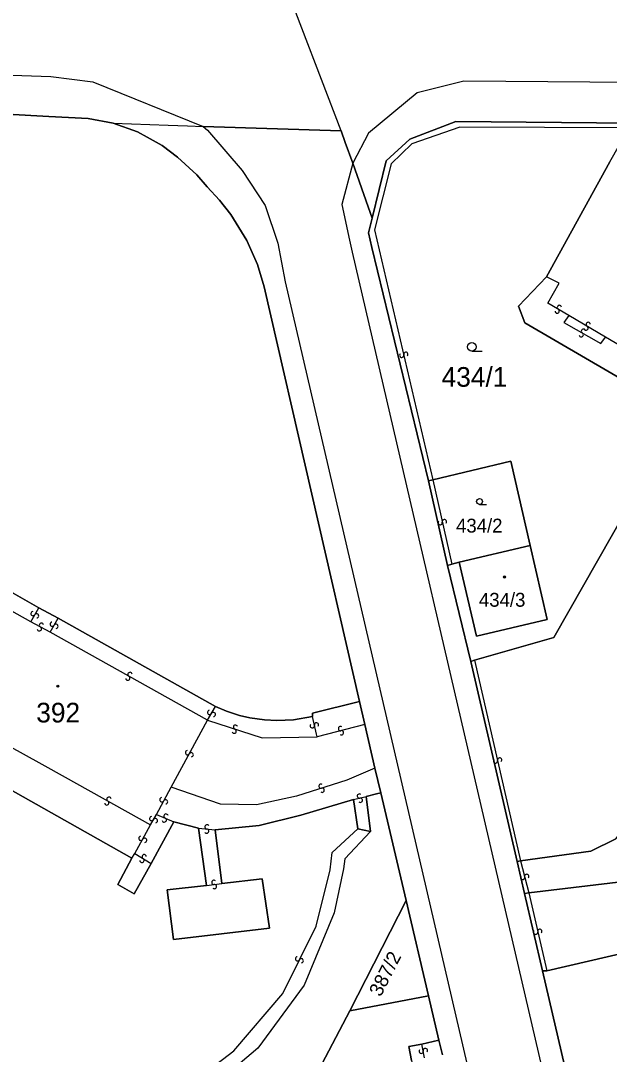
# Model space of a CAD drawing. Extents: x -600309 to -598967, y -1161267 to -1160292.
# Drawn here: x -600140.9 to -600090, y -1160710.4 to -1160621.1 of the extents above; entities that cross this region are included whole.
import ezdxf

# ---------------------------------------------------------------- set-up
doc = ezdxf.new("R2010")
doc.units = 0
for name, color, linetype in [('Level 1', 7, 'Continuous'), ('Level 13', 7, 'Continuous'), ('Level 3', 7, 'Continuous'), ('Level 4', 7, 'Continuous'), ('Level 5', 7, 'Continuous'), ('Level 60', 7, 'Continuous'), ('Vrstva 60', 7, 'Continuous')]:
    doc.layers.add(name, color=color, linetype=linetype)

msp = doc.modelspace()

# ---------------------------------------------------------------- linework, layer by layer
at = {"layer": 'Level 1'}
for points in [[(-600113.22, -1160630.59), (-600118.33, -1160617.23)], [(-600132.94, -1160629.93), (-600135.1, -1160629.51), (-600138.51, -1160629.33), (-600142.1, -1160629.15)], [(-600111.65, -1160679.9), (-600119.87, -1160644.06), (-600120.45, -1160642.14), (-600121.38, -1160640.05), (-600122.76, -1160637.82), (-600123.75, -1160636.57), (-600124.82, -1160635.42), (-600125.71, -1160634.38), (-600127.38, -1160632.86), (-600128.69, -1160631.86), (-600129.99, -1160631.12), (-600130.84, -1160630.68), (-600132.94, -1160629.93)], [(-600132.94, -1160629.93), (-600128.17, -1160630.09), (-600126.52, -1160630.15), (-600125.15, -1160630.2)], [(-600088.08, -1160629.91), (-600103.3, -1160629.78), (-600107.3, -1160631.31), (-600109.32, -1160633.17), (-600110.55, -1160638.13), (-600110.87, -1160639.41), (-600110.57, -1160640.65), (-600105.68, -1160660.84)], [(-600110.55, -1160638.13), (-600109.32, -1160633.17), (-600107.3, -1160631.31), (-600103.3, -1160629.78), (-600088.08, -1160629.91), (-600087.71, -1160629.91), (-600086.69, -1160629.92), (-600086.33, -1160629.98), (-600085.37, -1160629.93), (-600072.54, -1160630), (-600068.88, -1160630.09), (-600046.08, -1160630.17), (-600041.68, -1160630.17), (-600033.36, -1160630.13), (-600030.62, -1160630.26), (-600026.5, -1160630.27), (-600024.2, -1160630.22), (-600021.96, -1160630.24), (-600019.23, -1160630.33), (-600012.52, -1160630.25), (-600010.87, -1160630.31), (-600002.59, -1160630.29), (-599986.11, -1160630.73), (-599979.88, -1160630.93)], [(-600113.22, -1160630.59), (-600125.15, -1160630.2)], [(-600113.22, -1160630.59), (-600112.87, -1160631.58), (-600112.23, -1160633.39)], [(-600110.55, -1160638.13), (-600110.9, -1160637.15), (-600112.23, -1160633.39)], [(-600095.48, -1160643.19), (-600090, -1160633.27)], [(-600084.21, -1160753.55), (-600092.87, -1160715.78), (-600093.6, -1160712.7), (-600095.82, -1160703.17), (-600097.36, -1160696.48), (-600098, -1160693.72), (-600102.01, -1160676.44), (-600104.02, -1160668.14), (-600105.68, -1160660.84), (-600110.57, -1160640.65), (-600110.87, -1160639.41), (-600110.55, -1160638.13)], [(-600079.27, -1160642.98), (-600080.95, -1160645.97), (-600081.54, -1160645.71), (-600085.13, -1160649.47), (-600087.19, -1160653.09), (-600097.34, -1160647.16), (-600097.88, -1160645.72), (-600095.48, -1160643.19)], [(-600096.89, -1160666.41), (-600098.56, -1160659.14), (-600105.29, -1160660.75)], [(-600085.98, -1160658.83), (-600094.83, -1160674.36), (-600101.69, -1160676.32)], [(-600105.29, -1160660.75), (-600105.68, -1160660.84)], [(-600104.02, -1160668.14), (-600105.68, -1160660.84)], [(-600103.01, -1160667.86), (-600101.53, -1160674.26), (-600095.4, -1160672.81), (-600096.89, -1160666.41)], [(-600096.89, -1160666.41), (-600103.01, -1160667.86)], [(-600104.02, -1160668.14), (-600103.66, -1160668.04)], [(-600102.01, -1160676.44), (-600104.02, -1160668.14)], [(-600103.66, -1160668.04), (-600103.01, -1160667.86)], [(-600139.36, -1160671.8), (-600143.43, -1160669.51)], [(-600137.7, -1160672.7), (-600139.36, -1160671.8)], [(-600124.1, -1160680.34), (-600137.7, -1160672.7)], [(-600101.69, -1160676.32), (-600102.01, -1160676.44)], [(-600098, -1160693.72), (-600102.01, -1160676.44)], [(-600057.85, -1160677.6), (-600068.6, -1160696.95), (-600095.45, -1160703.17)], [(-600115.71, -1160681.2), (-600115.69, -1160680.91), (-600111.65, -1160679.9)], [(-600111.18, -1160681.9), (-600111.65, -1160679.9)], [(-600124.1, -1160680.34), (-600123.14, -1160680.74), (-600122.01, -1160681.1), (-600121.13, -1160681.3), (-600119.84, -1160681.49), (-600118.78, -1160681.53), (-600117.34, -1160681.47), (-600115.71, -1160681.2)], [(-600110.3, -1160685.65), (-600111.18, -1160681.9)], [(-600109.8, -1160687.8), (-600110.3, -1160685.65)], [(-600143.65, -1160686.5), (-600131.32, -1160693.44)], [(-600111.05, -1160688.11), (-600110.16, -1160687.88), (-600109.8, -1160687.8)], [(-600110.7, -1160691.12), (-600111.05, -1160688.11)], [(-600107.61, -1160697.1), (-600109.8, -1160687.8)], [(-600124.13, -1160690.98), (-600120.31, -1160690.61), (-600116.71, -1160689.73), (-600112.17, -1160688.38)], [(-600112.17, -1160688.38), (-600111.79, -1160690.91)], [(-600129.66, -1160693.9), (-600127.69, -1160690.29)], [(-600127.69, -1160690.29), (-600125.55, -1160690.85)], [(-600125.55, -1160690.85), (-600124.88, -1160695.8)], [(-600097.71, -1160693.68), (-600091.63, -1160692.83), (-600089.46, -1160691.77), (-600088.16, -1160690)], [(-600123.53, -1160695.62), (-600124.13, -1160690.98)], [(-600111.79, -1160690.91), (-600110.7, -1160691.12)], [(-600131.32, -1160693.44), (-600132.55, -1160695.72), (-600131.13, -1160696.52), (-600129.66, -1160693.9)], [(-600097.01, -1160696.44), (-600077.19, -1160694.06), (-600077.11, -1160693.29)], [(-600097.71, -1160693.68), (-600098, -1160693.72)], [(-600097.36, -1160696.48), (-600098, -1160693.72)], [(-600124.88, -1160695.8), (-600128.28, -1160696.18), (-600127.71, -1160700.48), (-600119.42, -1160699.49), (-600120.06, -1160695.21), (-600123.53, -1160695.62)], [(-600112.48, -1160706.62), (-600107.61, -1160697.1)], [(-600105.67, -1160705.33), (-600107.61, -1160697.1)], [(-600097.36, -1160696.48), (-600097.01, -1160696.44)], [(-600095.82, -1160703.17), (-600097.36, -1160696.48)], [(-600093.6, -1160712.7), (-600095.82, -1160703.17)], [(-600095.45, -1160703.17), (-600095.82, -1160703.17)], [(-600112.48, -1160706.62), (-600105.67, -1160705.33)], [(-600104.77, -1160709.17), (-600105.67, -1160705.33)], [(-600124.26, -1160729.06), (-600112.48, -1160706.62)], [(-600107.15, -1160710.93), (-600107.36, -1160709.72), (-600106.24, -1160709.5)], [(-600106.24, -1160709.5), (-600104.77, -1160709.17)], [(-600104.47, -1160710.42), (-600104.77, -1160709.17)]]:
    msp.add_lwpolyline(points, dxfattribs=at)
at = {"layer": 'Level 13'}
for centre, start, end in [((-600094.545, -1160646.158), 186.97718, 59.07518), ((-600094.356, -1160645.842), 6.76273, 239.35273), ((-600092.277, -1160647.891), 7.58906, 239.68706), ((-600092.055, -1160647.628), 186.99361, 59.09161), ((-600091.866, -1160647.312), 6.77915, 239.36915), ((-600092.462, -1160648.209), 187.37461, 59.96461), ((-600107.63, -1160649.9), 320.49503, 192.59303), ((-600107.989, -1160649.981), 140.28057, 12.87057), ((-600104.66, -1160664.439), 139.76196, 12.35196), ((-600104.3, -1160664.361), 319.97642, 192.07441), ((-600139.878, -1160672.305), 96.76134, 328.85934), ((-600139.562, -1160672.494), 276.54689, 149.13689), ((-600139.32, -1160673.621), 188.66678, 60.76478), ((-600139.141, -1160673.299), 8.45233, 241.04233), ((-600138.21, -1160673.218), 97.88137, 329.97937), ((-600137.89, -1160673.401), 277.66692, 150.25692), ((-600131.49, -1160677.56), 7.99663, 240.58663), ((-600131.671, -1160677.88), 188.21109, 60.30909), ((-600124.6, -1160680.837), 97.78497, 329.88297), ((-600124.28, -1160681.022), 277.57051, 150.16051), ((-600122.361, -1160682.115), 19.37683, 251.47482), ((-600115.72, -1160681.998), 139.90154, 11.99954), ((-600115.36, -1160681.921), 319.68709, 192.27709), ((-600122.478, -1160682.465), 199.16237, 71.75237), ((-600113.285, -1160682.241), 51.48935, 284.07935), ((-600113.196, -1160682.599), 231.70381, 103.8018), ((-600126.511, -1160684.32), 98.70674, 330.80474), ((-600126.189, -1160684.499), 278.49229, 151.08229), ((-600099.88, -1160685.04), 140.07091, 12.66091), ((-600099.52, -1160684.96), 320.28537, 192.38336), ((-600114.974, -1160687.214), 54.44509, 287.03509), ((-600133.309, -1160688.34), 8.17351, 240.27151), ((-600114.867, -1160687.567), 234.65954, 106.75754), ((-600111.652, -1160688.07), 50.9265, 283.02449), ((-600133.49, -1160688.66), 187.95905, 60.54905), ((-600128.731, -1160688.391), 98.98481, 331.08281), ((-600128.408, -1160688.568), 278.77036, 151.36036), ((-600111.568, -1160688.429), 230.71204, 103.30204), ((-600129.611, -1160690.02), 98.84961, 330.94761), ((-600128.523, -1160690.139), 194.18905, 66.77905), ((-600128.376, -1160689.801), 14.40351, 246.50151), ((-600129.289, -1160690.199), 278.63516, 151.22516), ((-600124.821, -1160690.736), 32.14193, 264.23992), ((-600130.541, -1160691.72), 98.53523, 330.63323), ((-600130.219, -1160691.899), 278.32078, 150.91078), ((-600124.858, -1160691.103), 211.92747, 84.51747), ((-600130.457, -1160693.626), 185.59647, 58.18647), ((-600130.262, -1160693.314), 5.81092, 237.90892), ((-600124.233, -1160695.527), 44.96738, 277.06538), ((-600097.539, -1160695.104), 141.38974, 13.97974), ((-600097.181, -1160695.016), 321.60419, 193.70219), ((-600124.186, -1160695.893), 224.75292, 97.34292), ((-600096.409, -1160699.841), 140.20884, 12.79884), ((-600096.05, -1160699.76), 320.4233, 192.52129), ((-600117.004, -1160702.137), 101.00458, 333.10257), ((-600116.675, -1160702.302), 280.79012, 153.38012), ((-600106.301, -1160710.124), 138.40226, 10.50026), ((-600105.939, -1160710.056), 318.18781, 190.77781)]:
    msp.add_arc(centre, 0.184, start, end, dxfattribs=at)
at = {"layer": 'Level 3'}
for points in [[(-600308.541, -1160620.444), (-600249.65, -1160622.15), (-600229.02, -1160622.74), (-600138.33, -1160625.89), (-600134.7, -1160626.34), (-600125.15, -1160630.2)], [(-599975.66, -1160627.31), (-600102.63, -1160626.29), (-600106.65, -1160627.29), (-600110.85, -1160630.78), (-600112.23, -1160633.39)], [(-600125.15, -1160630.2), (-600124.78, -1160630.53), (-600121.79, -1160634.01), (-600119.8, -1160637.02), (-600118.7, -1160640.29), (-600118.06, -1160643.62), (-600078.85, -1160812.32), (-600078.51, -1160814.95), (-600080.76, -1160817.79)], [(-600088.32, -1160630.33), (-600102.97, -1160630.26), (-600107.11, -1160631.7), (-600108.9, -1160633.42), (-600110.33, -1160639.13), (-600105.29, -1160660.75)], [(-600112.23, -1160633.39), (-600113.17, -1160636.94), (-600113.02, -1160637.62), (-600112.55, -1160639.78), (-600112.27, -1160641.07), (-600070.84, -1160819.09), (-600069.76, -1160821.98), (-600068.81, -1160823.57)], [(-600093.55, -1160646.53), (-600095.34, -1160645.48), (-600094.36, -1160643.74), (-600095.48, -1160643.19)], [(-600083.7, -1160643.73), (-600086.29, -1160648.4), (-600087.66, -1160647.65), (-600088.69, -1160649.38), (-600090.36, -1160648.4)], [(-600093.55, -1160646.53), (-600093.96, -1160647.14), (-600090.78, -1160648.96), (-600090.36, -1160648.4)], [(-600090.36, -1160648.4), (-600093.55, -1160646.53)], [(-600105.29, -1160660.75), (-600103.66, -1160668.04)], [(-600140.07, -1160673), (-600144.1, -1160670.77)], [(-600140.07, -1160673), (-600139.36, -1160671.8)], [(-600138.39, -1160673.92), (-600140.07, -1160673)], [(-600138.39, -1160673.92), (-600137.7, -1160672.7)], [(-600124.77, -1160681.52), (-600138.39, -1160673.92)], [(-600101.69, -1160676.32), (-600097.71, -1160693.68)], [(-600124.77, -1160681.52), (-600124.1, -1160680.34)], [(-600127.93, -1160687.3), (-600124.77, -1160681.52)], [(-600124.77, -1160681.52), (-600120.06, -1160683.05), (-600115.29, -1160682.95)], [(-600115.29, -1160682.95), (-600115.37, -1160682.73), (-600115.71, -1160681.2)], [(-600111.18, -1160681.9), (-600115.29, -1160682.95)], [(-600142.08, -1160683.67), (-600139.12, -1160685.31), (-600137.09, -1160686.44), (-600129.7, -1160690.57)], [(-600110.3, -1160685.65), (-600112.73, -1160686.71), (-600117.1, -1160688.07), (-600120.55, -1160688.84), (-600123.67, -1160688.77), (-600127.93, -1160687.3)], [(-600129.2, -1160689.65), (-600127.93, -1160687.3)], [(-600112.17, -1160688.38), (-600111.05, -1160688.11)], [(-600129.7, -1160690.57), (-600129.2, -1160689.65)], [(-600129.2, -1160689.65), (-600127.69, -1160690.29)], [(-600131.06, -1160693.04), (-600129.7, -1160690.57)], [(-600125.55, -1160690.85), (-600124.13, -1160690.98)], [(-600126.16, -1160712.89), (-600122.5, -1160710.08), (-600118.28, -1160705.13), (-600115.39, -1160699.3), (-600114.18, -1160694.44), (-600114, -1160692.95), (-600111.79, -1160690.91)], [(-600110.7, -1160691.12), (-600112.92, -1160693.49), (-600113.03, -1160694.36), (-600113.83, -1160698.16), (-600116.43, -1160704.4), (-600120.42, -1160709.86), (-600125.58, -1160714.23)], [(-600131.32, -1160693.44), (-600131.06, -1160693.04)], [(-600131.06, -1160693.04), (-600129.66, -1160693.9)], [(-600097.71, -1160693.68), (-600097.01, -1160696.44)], [(-600124.88, -1160695.8), (-600123.53, -1160695.62)], [(-600097.01, -1160696.44), (-600095.45, -1160703.17)], [(-600106.01, -1160710.68), (-600106.24, -1160709.5)]]:
    msp.add_lwpolyline(points, dxfattribs=at)
at = {"layer": 'Level 5'}
for p, q in [((-600101.92, -1160649.63), (-600101.045, -1160649.63)), ((-600101.26, -1160662.87), (-600100.665, -1160662.87))]:
    msp.add_line(p, q, dxfattribs=at)
for centre, radius in [((-600101.92, -1160649.255), 0.375), ((-600101.26, -1160662.615), 0.255), ((-600099.1, -1160669.14), 0.09), ((-600099.1, -1160669.14), 0.0521), ((-600137.72, -1160678.58), 0.09), ((-600137.72, -1160678.58), 0.0521)]:
    msp.add_circle(centre, radius, dxfattribs=at)
at = {"layer": 'Level 60'}
for points in [[(-600088.08, -1160629.91), (-600103.3, -1160629.78), (-600107.3, -1160631.31), (-600109.32, -1160633.17), (-600110.55, -1160638.13), (-600110.9, -1160637.15), (-600112.23, -1160633.39), (-600112.87, -1160631.58), (-600113.22, -1160630.59), (-600118.33, -1160617.23)], [(-600142.1, -1160629.15), (-600138.51, -1160629.33), (-600135.1, -1160629.51), (-600132.94, -1160629.93), (-600130.84, -1160630.68), (-600129.99, -1160631.12), (-600128.69, -1160631.86), (-600127.38, -1160632.86), (-600125.71, -1160634.38), (-600124.82, -1160635.42), (-600123.75, -1160636.57), (-600122.76, -1160637.82), (-600121.38, -1160640.05), (-600120.45, -1160642.14), (-600119.87, -1160644.06), (-600111.65, -1160679.9), (-600115.69, -1160680.91), (-600115.71, -1160681.2), (-600117.34, -1160681.47), (-600118.78, -1160681.53), (-600119.84, -1160681.49), (-600121.13, -1160681.3), (-600122.01, -1160681.1), (-600123.14, -1160680.74), (-600124.1, -1160680.34), (-600137.7, -1160672.7), (-600139.36, -1160671.8), (-600143.43, -1160669.51)], [(-600104.47, -1160710.42), (-600104.77, -1160709.17), (-600105.67, -1160705.33), (-600107.61, -1160697.1), (-600109.8, -1160687.8), (-600110.3, -1160685.65), (-600111.18, -1160681.9), (-600111.65, -1160679.9), (-600119.87, -1160644.06), (-600120.45, -1160642.14), (-600121.38, -1160640.05), (-600122.76, -1160637.82), (-600123.75, -1160636.57), (-600124.82, -1160635.42), (-600125.71, -1160634.38), (-600127.38, -1160632.86), (-600128.69, -1160631.86), (-600129.99, -1160631.12), (-600130.84, -1160630.68), (-600132.94, -1160629.93), (-600128.17, -1160630.09), (-600126.52, -1160630.15), (-600125.15, -1160630.2), (-600113.22, -1160630.59), (-600112.87, -1160631.58), (-600112.23, -1160633.39), (-600110.9, -1160637.15), (-600110.55, -1160638.13), (-600110.87, -1160639.41), (-600110.57, -1160640.65), (-600105.68, -1160660.84), (-600104.02, -1160668.14), (-600102.01, -1160676.44), (-600098, -1160693.72), (-600097.36, -1160696.48), (-600095.82, -1160703.17), (-600093.6, -1160712.7)], [(-600085.98, -1160658.83), (-600094.83, -1160674.36), (-600101.69, -1160676.32), (-600102.01, -1160676.44), (-600104.02, -1160668.14), (-600103.66, -1160668.04), (-600103.01, -1160667.86), (-600101.53, -1160674.26), (-600095.4, -1160672.81), (-600096.89, -1160666.41), (-600098.56, -1160659.14), (-600105.29, -1160660.75), (-600105.68, -1160660.84), (-600110.57, -1160640.65), (-600110.87, -1160639.41), (-600110.55, -1160638.13), (-600109.32, -1160633.17), (-600107.3, -1160631.31), (-600103.3, -1160629.78), (-600088.08, -1160629.91)], [(-600090, -1160633.27), (-600095.48, -1160643.19), (-600097.88, -1160645.72), (-600097.34, -1160647.16), (-600087.19, -1160653.09)], [(-600089.46, -1160691.77), (-600091.63, -1160692.83), (-600097.71, -1160693.68), (-600098, -1160693.72), (-600102.01, -1160676.44), (-600101.69, -1160676.32), (-600094.83, -1160674.36), (-600085.98, -1160658.83)], [(-600143.43, -1160669.51), (-600139.36, -1160671.8), (-600137.7, -1160672.7), (-600124.1, -1160680.34), (-600123.14, -1160680.74), (-600122.01, -1160681.1), (-600121.13, -1160681.3), (-600119.84, -1160681.49), (-600118.78, -1160681.53), (-600117.34, -1160681.47), (-600115.71, -1160681.2), (-600115.69, -1160680.91), (-600111.65, -1160679.9), (-600111.18, -1160681.9), (-600110.3, -1160685.65), (-600109.8, -1160687.8), (-600110.16, -1160687.88), (-600111.05, -1160688.11), (-600110.7, -1160691.12), (-600111.79, -1160690.91), (-600112.17, -1160688.38), (-600116.71, -1160689.73), (-600120.31, -1160690.61), (-600124.13, -1160690.98), (-600123.53, -1160695.62), (-600120.06, -1160695.21), (-600119.42, -1160699.49), (-600127.71, -1160700.48), (-600128.28, -1160696.18), (-600124.88, -1160695.8), (-600125.55, -1160690.85), (-600127.69, -1160690.29), (-600129.66, -1160693.9), (-600131.13, -1160696.52), (-600132.55, -1160695.72), (-600131.32, -1160693.44), (-600143.65, -1160686.5)], [(-600143.65, -1160686.5), (-600131.32, -1160693.44), (-600132.55, -1160695.72), (-600131.13, -1160696.52), (-600129.66, -1160693.9), (-600127.69, -1160690.29), (-600125.55, -1160690.85), (-600124.88, -1160695.8), (-600128.28, -1160696.18), (-600127.71, -1160700.48), (-600119.42, -1160699.49), (-600120.06, -1160695.21), (-600123.53, -1160695.62), (-600124.13, -1160690.98), (-600120.31, -1160690.61), (-600116.71, -1160689.73), (-600112.17, -1160688.38), (-600111.79, -1160690.91), (-600110.7, -1160691.12), (-600111.05, -1160688.11), (-600110.16, -1160687.88), (-600109.8, -1160687.8), (-600107.61, -1160697.1), (-600112.48, -1160706.62), (-600124.26, -1160729.06)], [(-600068.6, -1160696.95), (-600095.45, -1160703.17), (-600095.82, -1160703.17), (-600097.36, -1160696.48), (-600097.01, -1160696.44), (-600077.19, -1160694.06)], [(-600107.15, -1160710.93), (-600107.36, -1160709.72), (-600106.24, -1160709.5), (-600104.77, -1160709.17), (-600104.47, -1160710.42)]]:
    msp.add_lwpolyline(points, dxfattribs=at)
for points in [[(-600085.37, -1160629.93), (-600085.51, -1160630.21), (-600086.27, -1160631.71), (-600080.86, -1160633.13), (-600075.94, -1160637.03), (-600077.98, -1160640.7), (-600079.27, -1160642.98), (-600080.95, -1160645.97), (-600081.54, -1160645.71), (-600085.13, -1160649.47), (-600087.19, -1160653.09), (-600097.34, -1160647.16), (-600097.88, -1160645.72), (-600095.48, -1160643.19), (-600090, -1160633.27), (-600088.32, -1160630.33), (-600088.08, -1160629.91), (-600087.71, -1160629.91), (-600086.69, -1160629.92), (-600086.33, -1160629.98)], [(-600103.66, -1160668.04), (-600104.02, -1160668.14), (-600105.68, -1160660.84), (-600105.29, -1160660.75), (-600098.56, -1160659.14), (-600096.89, -1160666.41), (-600103.01, -1160667.86)], [(-600101.53, -1160674.26), (-600103.01, -1160667.86), (-600096.89, -1160666.41), (-600095.4, -1160672.81)], [(-600097.01, -1160696.44), (-600097.36, -1160696.48), (-600098, -1160693.72), (-600097.71, -1160693.68), (-600091.63, -1160692.83), (-600089.46, -1160691.77), (-600088.16, -1160690), (-600087.63, -1160688.96), (-600087.27, -1160688.17), (-600085.38, -1160684.07), (-600084.03, -1160680.94), (-600082.99, -1160680.01), (-600081.16, -1160680.2), (-600079.37, -1160676.45), (-600070.4, -1160680.94), (-600073.6, -1160687.27), (-600073.87, -1160687.14), (-600076.17, -1160691.76), (-600077.11, -1160693.29), (-600077.19, -1160694.06)], [(-600088.71, -1160711.65), (-600093.6, -1160712.7), (-600095.82, -1160703.17), (-600095.45, -1160703.17), (-600068.6, -1160696.95), (-600057.85, -1160677.6), (-600030.78, -1160691.2), (-600022.26, -1160695.47), (-600029.1, -1160708.52), (-600037.23, -1160704.27), (-600042.59, -1160714.51), (-600046.74, -1160712.81), (-600059.79, -1160709.28), (-600065.09, -1160709.1), (-600066.34, -1160708.93), (-600068.27, -1160708.49), (-600069.93, -1160707.69), (-600071.63, -1160706.12), (-600073.43, -1160703.7), (-600078.55, -1160707.38), (-600082.81, -1160709.55)], [(-600107.61, -1160697.1), (-600105.67, -1160705.33), (-600112.48, -1160706.62)], [(-600115.68, -1160729.21), (-600120.36, -1160729.05), (-600121.85, -1160732.06), (-600124.96, -1160730.4), (-600126.68, -1160729.48), (-600129.77, -1160735.57), (-600131.66, -1160734.27), (-600127.82, -1160727.24), (-600124.26, -1160729.06), (-600112.48, -1160706.62), (-600105.67, -1160705.33), (-600104.77, -1160709.17), (-600106.24, -1160709.5), (-600107.36, -1160709.72), (-600107.15, -1160710.93), (-600106.88, -1160712.04)]]:
    msp.add_lwpolyline(points, close=True, dxfattribs=at)
at = {"layer": 'Vrstva 60'}
msp.add_lwpolyline([(-600142.1, -1160629.15), (-600138.51, -1160629.33), (-600135.1, -1160629.51), (-600132.94, -1160629.93), (-600128.17, -1160630.09), (-600126.52, -1160630.15), (-600125.15, -1160630.2), (-600113.22, -1160630.59), (-600118.33, -1160617.23)], dxfattribs=at)

# ---------------------------------------------------------------- texts
at = {"layer": 'Level 4'}
for s, height, p in [('434/1', 1.7, (-600104.54, -1160652.7)), ('434/2', 1.2, (-600103.29, -1160665.3)), ('434/3', 1.2, (-600101.31, -1160671.71)), ('392', 1.7, (-600139.59, -1160681.71))]:
    msp.add_text(s, height=height, dxfattribs=at).set_placement(p)
msp.add_text('387/2', height=1.2, rotation=63, dxfattribs=at).set_placement((-600109.81, -1160705.48))

doc.saveas('drawing.dxf')
